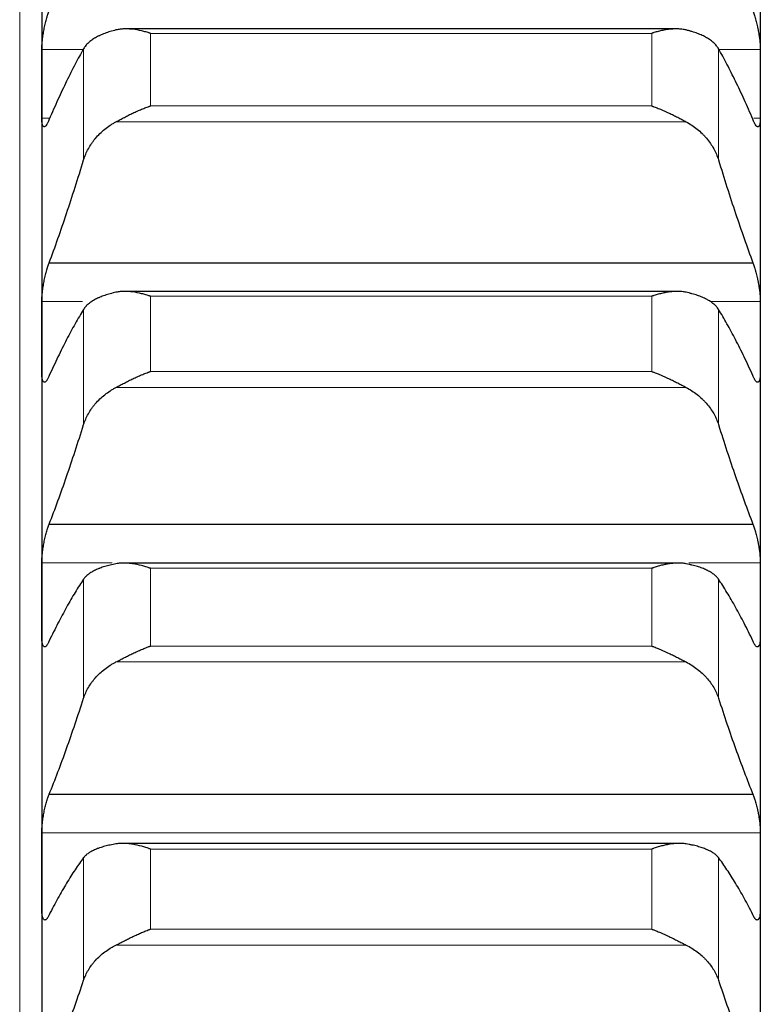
# Model space of a CAD drawing. Header units: inches. Extents: x 0 to 17820, y -10 to 12600.
# Tile 306 of 338: x 11636 to 11689, y 9219 to 9290. Entities that reach past the tile are written whole.
import ezdxf

# ---------------------------------------------------------------- set-up
doc = ezdxf.new("R2010")
doc.units = ezdxf.units.IN
doc.layers.add('1', color=7, linetype='Continuous', true_color=0xffffff)

msp = doc.modelspace()

# ---------------------------------------------------------------- linework, layer by layer
at = {"layer": '1', "color": 110, "linetype": 'Continuous', "lineweight": 13}
for p, q in [((11635.813, 9472.854), (11635.813, 9052.201)), ((11645.269, 9289.5), (11681.557, 9289.5)), ((11645.269, 9289.5), (11645.269, 9284.241)), ((11681.557, 9289.5), (11681.557, 9284.241)), ((11637.415, 9288.338), (11640.415, 9288.338)), ((11640.439, 9288.389), (11640.439, 9280.334)), ((11686.387, 9288.389), (11686.387, 9280.334)), ((11686.411, 9288.338), (11689.41, 9288.338)), ((11645.269, 9284.241), (11681.557, 9284.241)), ((11637.415, 9283.357), (11637.938, 9283.357)), ((11688.945, 9283.357), (11689.41, 9283.357)), ((11642.781, 9283.097), (11684.044, 9283.097)), ((11645.269, 9270.466), (11681.557, 9270.466)), ((11645.269, 9270.466), (11645.269, 9265.019)), ((11681.557, 9270.466), (11681.557, 9265.019)), ((11637.415, 9270.085), (11640.354, 9270.085)), ((11685.757, 9270.085), (11689.41, 9270.085)), ((11640.439, 9269.517), (11640.439, 9261.174)), ((11686.387, 9269.517), (11686.387, 9261.174)), ((11645.269, 9265.019), (11681.557, 9265.019)), ((11642.781, 9263.871), (11684.044, 9263.871)), ((11637.415, 9251.172), (11642.508, 9251.172)), ((11643.07, 9251.172), (11683.74, 9251.172)), ((11684.246, 9251.172), (11689.41, 9251.172)), ((11645.269, 9250.772), (11681.557, 9250.772)), ((11645.269, 9250.772), (11645.269, 9245.145)), ((11681.557, 9250.772), (11681.557, 9245.145)), ((11640.439, 9249.985), (11640.439, 9241.368)), ((11686.387, 9249.985), (11686.387, 9241.368)), ((11645.269, 9245.145), (11681.557, 9245.145)), ((11642.781, 9243.994), (11684.044, 9243.994)), ((11637.415, 9231.63), (11689.41, 9231.63)), ((11640.439, 9229.826), (11640.439, 9220.948)), ((11645.269, 9230.448), (11681.557, 9230.448)), ((11645.269, 9230.448), (11645.269, 9224.65)), ((11681.557, 9230.448), (11681.557, 9224.65)), ((11686.387, 9229.826), (11686.387, 9220.948)), ((11645.269, 9224.65), (11681.557, 9224.65)), ((11642.781, 9223.499), (11684.044, 9223.499))]:
    msp.add_line(p, q, dxfattribs=at)
at = {"layer": '1', "color": 2, "linetype": 'Continuous', "lineweight": 25}
for p, q in [((11637.413, 9303.507), (11637.413, 9285.847)), ((11689.413, 9303.507), (11689.413, 9285.847)), ((11683.283, 9289.821), (11643.508, 9289.821)), ((11637.413, 9285.847), (11637.413, 9267.502)), ((11689.413, 9285.847), (11689.413, 9267.502)), ((11637.95, 9272.896), (11688.875, 9272.896)), ((11683.36, 9270.817), (11643.432, 9270.817)), ((11637.413, 9267.502), (11637.413, 9248.501)), ((11689.413, 9267.502), (11689.413, 9248.501)), ((11637.95, 9253.974), (11688.875, 9253.974)), ((11683.437, 9251.154), (11643.36, 9251.154)), ((11637.413, 9248.501), (11637.413, 9228.874)), ((11689.413, 9248.501), (11689.413, 9228.874)), ((11637.95, 9234.418), (11688.875, 9234.418)), ((11683.513, 9230.862), (11643.289, 9230.862)), ((11637.413, 9228.874), (11637.413, 9208.653)), ((11689.413, 9228.874), (11689.413, 9208.653))]:
    msp.add_line(p, q, dxfattribs=at)
for points, knots in [([(11637.415, 9288.338), (11637.416, 9288.386), (11637.418, 9288.487), (11637.426, 9288.648), (11637.435, 9288.763), (11637.443, 9288.852), (11637.445, 9288.883), (11637.452, 9288.943), (11637.455, 9288.974), (11637.472, 9289.128), (11637.489, 9289.254), (11637.514, 9289.415), (11637.519, 9289.448), (11637.527, 9289.497), (11637.53, 9289.513), (11637.535, 9289.546), (11637.549, 9289.628), (11637.576, 9289.774), (11637.602, 9289.903), (11637.629, 9290.031), (11637.643, 9290.095), (11637.687, 9290.286), (11637.717, 9290.408), (11637.765, 9290.583), (11637.781, 9290.641), (11637.806, 9290.725), (11637.814, 9290.752), (11637.831, 9290.807), (11637.839, 9290.834), (11637.882, 9290.966), (11637.916, 9291.063), (11637.95, 9291.153)], [0, 0, 0, 0, 0.0625, 0.125, 0.1875, 0.1875, 0.21875, 0.21875, 0.25, 0.25, 0.375, 0.375, 0.40625, 0.40625, 0.421875, 0.421875, 0.4375, 0.5, 0.5625, 0.5625, 0.625, 0.625, 0.75, 0.75, 0.8125, 0.8125, 0.84375, 0.84375, 0.875, 0.875, 1, 1, 1, 1]), ([(11688.875, 9291.153), (11688.91, 9291.063), (11688.944, 9290.966), (11688.994, 9290.809), (11689.011, 9290.755), (11689.036, 9290.671), (11689.044, 9290.643), (11689.06, 9290.585), (11689.068, 9290.556), (11689.108, 9290.408), (11689.139, 9290.287), (11689.182, 9290.099), (11689.196, 9290.035), (11689.217, 9289.938), (11689.223, 9289.905), (11689.236, 9289.84), (11689.243, 9289.808), (11689.274, 9289.645), (11689.296, 9289.516), (11689.321, 9289.355), (11689.326, 9289.322), (11689.335, 9289.258), (11689.34, 9289.226), (11689.353, 9289.13), (11689.36, 9289.067), (11689.381, 9288.884), (11689.392, 9288.766), (11689.401, 9288.625), (11689.402, 9288.597), (11689.405, 9288.542), (11689.406, 9288.515), (11689.409, 9288.437), (11689.41, 9288.386), (11689.41, 9288.338)], [0, 0, 0, 0, 0.125, 0.125, 0.1875, 0.1875, 0.21875, 0.21875, 0.25, 0.25, 0.375, 0.375, 0.4375, 0.4375, 0.46875, 0.46875, 0.5, 0.5, 0.625, 0.625, 0.65625, 0.65625, 0.6875, 0.6875, 0.75, 0.75, 0.875, 0.875, 0.90625, 0.90625, 0.9375, 0.9375, 1, 1, 1, 1]), ([(11642.781, 9289.742), (11642.636, 9289.707), (11642.496, 9289.669), (11642.227, 9289.588), (11641.969, 9289.501), (11641.733, 9289.403), (11641.592, 9289.338), (11641.564, 9289.325), (11641.509, 9289.298), (11641.482, 9289.284), (11641.402, 9289.243), (11641.35, 9289.215), (11641.201, 9289.129), (11641.108, 9289.069), (11640.936, 9288.946), (11640.857, 9288.882), (11640.749, 9288.782), (11640.715, 9288.748), (11640.666, 9288.696), (11640.65, 9288.679), (11640.619, 9288.644), (11640.604, 9288.626), (11640.532, 9288.537), (11640.482, 9288.464), (11640.439, 9288.389)], [0, 0, 0, 0, 0.125, 0.125, 0.25, 0.375, 0.375, 0.40625, 0.40625, 0.4375, 0.4375, 0.5, 0.5, 0.625, 0.625, 0.75, 0.75, 0.8125, 0.8125, 0.84375, 0.84375, 0.875, 0.875, 1, 1, 1, 1]), ([(11645.269, 9289.5), (11645.265, 9289.501), (11645.262, 9289.502), (11645.256, 9289.504), (11645.252, 9289.506), (11645.242, 9289.509), (11645.222, 9289.515), (11645.176, 9289.53), (11645.083, 9289.559), (11645.004, 9289.582), (11644.846, 9289.627), (11644.741, 9289.655), (11644.427, 9289.728), (11644.219, 9289.766), (11643.908, 9289.803), (11643.805, 9289.812), (11643.649, 9289.819), (11643.598, 9289.821), (11643.494, 9289.822), (11643.442, 9289.821), (11643.287, 9289.816), (11643.185, 9289.809), (11642.982, 9289.783), (11642.881, 9289.765), (11642.781, 9289.742)], [0, 0, 0, 0, 0.003906, 0.003906, 0.007813, 0.007813, 0.015625, 0.03125, 0.0625, 0.125, 0.125, 0.25, 0.25, 0.5, 0.5, 0.625, 0.625, 0.6875, 0.6875, 0.75, 0.75, 0.875, 0.875, 1, 1, 1, 1]), ([(11684.044, 9289.742), (11683.945, 9289.765), (11683.845, 9289.783), (11683.643, 9289.808), (11683.542, 9289.816), (11683.338, 9289.823), (11683.236, 9289.822), (11683.029, 9289.812), (11682.925, 9289.803), (11682.715, 9289.779), (11682.61, 9289.763), (11682.4, 9289.726), (11682.295, 9289.704), (11682.085, 9289.655), (11681.98, 9289.627), (11681.822, 9289.582), (11681.742, 9289.559), (11681.65, 9289.53), (11681.603, 9289.515), (11681.583, 9289.509), (11681.57, 9289.504), (11681.564, 9289.502), (11681.557, 9289.5)], [0, 0, 0, 0, 0.125, 0.125, 0.25, 0.25, 0.375, 0.375, 0.5, 0.5, 0.625, 0.625, 0.75, 0.75, 0.875, 0.875, 0.9375, 0.96875, 0.984375, 0.992188, 0.992188, 1, 1, 1, 1]), ([(11686.387, 9288.389), (11686.344, 9288.464), (11686.294, 9288.537), (11686.179, 9288.678), (11686.05, 9288.815), (11685.893, 9288.943), (11685.763, 9289.037), (11685.718, 9289.067), (11685.648, 9289.113), (11685.624, 9289.128), (11685.576, 9289.157), (11685.551, 9289.171), (11685.426, 9289.243), (11685.215, 9289.352), (11684.98, 9289.45), (11684.733, 9289.543), (11684.603, 9289.587), (11684.433, 9289.638), (11684.399, 9289.648), (11684.33, 9289.668), (11684.225, 9289.697), (11684.117, 9289.724), (11684.044, 9289.742)], [0, 0, 0, 0, 0.125, 0.125, 0.25, 0.375, 0.375, 0.4375, 0.4375, 0.46875, 0.46875, 0.5, 0.5, 0.625, 0.75, 0.75, 0.875, 0.875, 0.90625, 0.90625, 0.9375, 1, 1, 1, 1]), ([(11642.781, 9283.097), (11642.881, 9283.151), (11642.981, 9283.205), (11643.183, 9283.312), (11643.284, 9283.365), (11643.488, 9283.471), (11643.59, 9283.523), (11643.797, 9283.626), (11643.901, 9283.677), (11644.111, 9283.776), (11644.216, 9283.824), (11644.425, 9283.917), (11644.53, 9283.962), (11644.741, 9284.048), (11644.846, 9284.089), (11645.004, 9284.148), (11645.083, 9284.177), (11645.176, 9284.209), (11645.222, 9284.225), (11645.242, 9284.232), (11645.256, 9284.236), (11645.262, 9284.238), (11645.269, 9284.241)], [0, 0, 0, 0, 0.125, 0.125, 0.25, 0.25, 0.375, 0.375, 0.5, 0.5, 0.625, 0.625, 0.75, 0.75, 0.875, 0.875, 0.9375, 0.96875, 0.984375, 0.992188, 0.992188, 1, 1, 1, 1]), ([(11681.557, 9284.241), (11681.56, 9284.24), (11681.564, 9284.238), (11681.57, 9284.236), (11681.573, 9284.235), (11681.583, 9284.232), (11681.603, 9284.225), (11681.65, 9284.209), (11681.742, 9284.177), (11681.822, 9284.148), (11681.98, 9284.089), (11682.085, 9284.048), (11682.398, 9283.92), (11682.606, 9283.827), (11682.917, 9283.68), (11683.021, 9283.63), (11683.176, 9283.553), (11683.228, 9283.527), (11683.332, 9283.474), (11683.384, 9283.447), (11683.539, 9283.367), (11683.641, 9283.313), (11683.844, 9283.205), (11683.945, 9283.151), (11684.044, 9283.097)], [0, 0, 0, 0, 0.003906, 0.003906, 0.007812, 0.007812, 0.015625, 0.03125, 0.0625, 0.125, 0.125, 0.25, 0.25, 0.5, 0.5, 0.625, 0.625, 0.6875, 0.6875, 0.75, 0.75, 0.875, 0.875, 1, 1, 1, 1]), ([(11637.95, 9283.275), (11637.916, 9283.186), (11637.882, 9283.109), (11637.832, 9283.007), (11637.815, 9282.976), (11637.79, 9282.933), (11637.782, 9282.919), (11637.766, 9282.893), (11637.757, 9282.881), (11637.717, 9282.823), (11637.687, 9282.788), (11637.644, 9282.755), (11637.63, 9282.747), (11637.609, 9282.739), (11637.602, 9282.737), (11637.589, 9282.736), (11637.583, 9282.735), (11637.552, 9282.739), (11637.529, 9282.754), (11637.505, 9282.789), (11637.5, 9282.797), (11637.49, 9282.814), (11637.486, 9282.823), (11637.473, 9282.854), (11637.465, 9282.877), (11637.445, 9282.956), (11637.434, 9283.021), (11637.425, 9283.116), (11637.423, 9283.136), (11637.421, 9283.177), (11637.419, 9283.198), (11637.417, 9283.263), (11637.416, 9283.309), (11637.415, 9283.357)], [0, 0, 0, 0, 0.125, 0.125, 0.1875, 0.1875, 0.21875, 0.21875, 0.25, 0.25, 0.375, 0.375, 0.4375, 0.4375, 0.46875, 0.46875, 0.5, 0.5, 0.625, 0.625, 0.65625, 0.65625, 0.6875, 0.6875, 0.75, 0.75, 0.875, 0.875, 0.90625, 0.90625, 0.9375, 0.9375, 1, 1, 1, 1]), ([(11689.41, 9283.357), (11689.41, 9283.309), (11689.408, 9283.217), (11689.4, 9283.096), (11689.391, 9283.026), (11689.383, 9282.977), (11689.38, 9282.961), (11689.374, 9282.932), (11689.371, 9282.918), (11689.354, 9282.851), (11689.337, 9282.811), (11689.312, 9282.776), (11689.307, 9282.769), (11689.299, 9282.761), (11689.296, 9282.759), (11689.291, 9282.754), (11689.277, 9282.743), (11689.25, 9282.733), (11689.224, 9282.737), (11689.197, 9282.746), (11689.183, 9282.754), (11689.139, 9282.788), (11689.109, 9282.823), (11689.061, 9282.891), (11689.045, 9282.917), (11689.02, 9282.96), (11689.012, 9282.975), (11688.995, 9283.007), (11688.986, 9283.023), (11688.944, 9283.108), (11688.91, 9283.186), (11688.875, 9283.275)], [0, 0, 0, 0, 0.0625, 0.125, 0.1875, 0.1875, 0.21875, 0.21875, 0.25, 0.25, 0.375, 0.375, 0.40625, 0.40625, 0.421875, 0.421875, 0.4375, 0.5, 0.5625, 0.5625, 0.625, 0.625, 0.75, 0.75, 0.8125, 0.8125, 0.84375, 0.84375, 0.875, 0.875, 1, 1, 1, 1]), ([(11640.439, 9280.334), (11640.482, 9280.474), (11640.532, 9280.612), (11640.646, 9280.882), (11640.775, 9281.148), (11640.933, 9281.405), (11641.062, 9281.593), (11641.107, 9281.656), (11641.178, 9281.748), (11641.202, 9281.779), (11641.25, 9281.839), (11641.275, 9281.869), (11641.399, 9282.018), (11641.611, 9282.246), (11641.846, 9282.457), (11642.093, 9282.657), (11642.223, 9282.753), (11642.392, 9282.866), (11642.427, 9282.889), (11642.496, 9282.932), (11642.601, 9282.997), (11642.708, 9283.058), (11642.781, 9283.097)], [0, 0, 0, 0, 0.125, 0.125, 0.25, 0.375, 0.375, 0.4375, 0.4375, 0.46875, 0.46875, 0.5, 0.5, 0.625, 0.75, 0.75, 0.875, 0.875, 0.90625, 0.90625, 0.9375, 1, 1, 1, 1]), ([(11684.044, 9283.097), (11684.19, 9283.019), (11684.33, 9282.935), (11684.599, 9282.756), (11684.857, 9282.566), (11685.093, 9282.356), (11685.234, 9282.218), (11685.261, 9282.19), (11685.316, 9282.133), (11685.344, 9282.105), (11685.424, 9282.018), (11685.475, 9281.959), (11685.625, 9281.781), (11685.718, 9281.66), (11685.889, 9281.41), (11685.968, 9281.282), (11686.077, 9281.085), (11686.111, 9281.019), (11686.16, 9280.919), (11686.176, 9280.885), (11686.206, 9280.817), (11686.221, 9280.783), (11686.294, 9280.612), (11686.344, 9280.474), (11686.387, 9280.334)], [0, 0, 0, 0, 0.125, 0.125, 0.25, 0.375, 0.375, 0.40625, 0.40625, 0.4375, 0.4375, 0.5, 0.5, 0.625, 0.625, 0.75, 0.75, 0.8125, 0.8125, 0.84375, 0.84375, 0.875, 0.875, 1, 1, 1, 1]), ([(11637.415, 9270.085), (11637.416, 9270.135), (11637.418, 9270.239), (11637.426, 9270.405), (11637.435, 9270.523), (11637.443, 9270.614), (11637.445, 9270.644), (11637.452, 9270.706), (11637.455, 9270.737), (11637.472, 9270.893), (11637.489, 9271.021), (11637.514, 9271.183), (11637.519, 9271.216), (11637.527, 9271.265), (11637.53, 9271.281), (11637.535, 9271.314), (11637.549, 9271.396), (11637.576, 9271.543), (11637.602, 9271.671), (11637.629, 9271.798), (11637.643, 9271.862), (11637.687, 9272.051), (11637.717, 9272.171), (11637.765, 9272.343), (11637.781, 9272.399), (11637.806, 9272.481), (11637.814, 9272.508), (11637.831, 9272.562), (11637.839, 9272.588), (11637.882, 9272.716), (11637.916, 9272.81), (11637.95, 9272.896)], [0, 0, 0, 0, 0.0625, 0.125, 0.1875, 0.1875, 0.21875, 0.21875, 0.25, 0.25, 0.375, 0.375, 0.40625, 0.40625, 0.421875, 0.421875, 0.4375, 0.5, 0.5625, 0.5625, 0.625, 0.625, 0.75, 0.75, 0.8125, 0.8125, 0.84375, 0.84375, 0.875, 0.875, 1, 1, 1, 1]), ([(11688.875, 9272.896), (11688.91, 9272.81), (11688.944, 9272.716), (11688.994, 9272.564), (11689.011, 9272.511), (11689.036, 9272.429), (11689.044, 9272.402), (11689.06, 9272.345), (11689.068, 9272.316), (11689.108, 9272.172), (11689.139, 9272.052), (11689.182, 9271.865), (11689.196, 9271.802), (11689.217, 9271.706), (11689.223, 9271.673), (11689.236, 9271.608), (11689.243, 9271.576), (11689.274, 9271.414), (11689.296, 9271.284), (11689.321, 9271.122), (11689.326, 9271.089), (11689.335, 9271.025), (11689.34, 9270.992), (11689.353, 9270.895), (11689.36, 9270.832), (11689.381, 9270.645), (11689.392, 9270.525), (11689.401, 9270.381), (11689.402, 9270.353), (11689.405, 9270.296), (11689.406, 9270.269), (11689.409, 9270.188), (11689.41, 9270.135), (11689.41, 9270.085)], [0, 0, 0, 0, 0.125, 0.125, 0.1875, 0.1875, 0.21875, 0.21875, 0.25, 0.25, 0.375, 0.375, 0.4375, 0.4375, 0.46875, 0.46875, 0.5, 0.5, 0.625, 0.625, 0.65625, 0.65625, 0.6875, 0.6875, 0.75, 0.75, 0.875, 0.875, 0.90625, 0.90625, 0.9375, 0.9375, 1, 1, 1, 1]), ([(11642.781, 9270.752), (11642.636, 9270.721), (11642.496, 9270.687), (11642.227, 9270.613), (11641.969, 9270.535), (11641.733, 9270.446), (11641.592, 9270.386), (11641.564, 9270.374), (11641.509, 9270.35), (11641.482, 9270.337), (11641.402, 9270.3), (11641.35, 9270.274), (11641.201, 9270.196), (11641.108, 9270.141), (11640.936, 9270.028), (11640.857, 9269.969), (11640.749, 9269.878), (11640.715, 9269.847), (11640.666, 9269.799), (11640.65, 9269.783), (11640.619, 9269.751), (11640.604, 9269.735), (11640.532, 9269.653), (11640.482, 9269.586), (11640.439, 9269.517)], [0, 0, 0, 0, 0.125, 0.125, 0.25, 0.375, 0.375, 0.40625, 0.40625, 0.4375, 0.4375, 0.5, 0.5, 0.625, 0.625, 0.75, 0.75, 0.8125, 0.8125, 0.84375, 0.84375, 0.875, 0.875, 1, 1, 1, 1]), ([(11645.269, 9270.466), (11645.265, 9270.467), (11645.262, 9270.468), (11645.256, 9270.471), (11645.252, 9270.472), (11645.242, 9270.475), (11645.222, 9270.482), (11645.176, 9270.497), (11645.083, 9270.527), (11645.004, 9270.552), (11644.846, 9270.599), (11644.741, 9270.628), (11644.427, 9270.706), (11644.219, 9270.747), (11643.908, 9270.79), (11643.805, 9270.801), (11643.649, 9270.811), (11643.598, 9270.814), (11643.494, 9270.817), (11643.442, 9270.818), (11643.287, 9270.816), (11643.185, 9270.811), (11642.982, 9270.79), (11642.881, 9270.774), (11642.781, 9270.752)], [0, 0, 0, 0, 0.003906, 0.003906, 0.007813, 0.007813, 0.015625, 0.03125, 0.0625, 0.125, 0.125, 0.25, 0.25, 0.5, 0.5, 0.625, 0.625, 0.6875, 0.6875, 0.75, 0.75, 0.875, 0.875, 1, 1, 1, 1]), ([(11684.044, 9270.752), (11683.945, 9270.774), (11683.845, 9270.79), (11683.643, 9270.811), (11683.542, 9270.816), (11683.338, 9270.818), (11683.236, 9270.815), (11683.029, 9270.802), (11682.925, 9270.791), (11682.715, 9270.762), (11682.61, 9270.745), (11682.4, 9270.704), (11682.295, 9270.68), (11682.085, 9270.628), (11681.98, 9270.599), (11681.822, 9270.552), (11681.742, 9270.527), (11681.65, 9270.497), (11681.603, 9270.482), (11681.583, 9270.475), (11681.57, 9270.471), (11681.564, 9270.468), (11681.557, 9270.466)], [0, 0, 0, 0, 0.125, 0.125, 0.25, 0.25, 0.375, 0.375, 0.5, 0.5, 0.625, 0.625, 0.75, 0.75, 0.875, 0.875, 0.9375, 0.96875, 0.984375, 0.992187, 0.992187, 1, 1, 1, 1]), ([(11686.387, 9269.517), (11686.344, 9269.586), (11686.294, 9269.653), (11686.179, 9269.782), (11686.05, 9269.908), (11685.893, 9270.026), (11685.763, 9270.111), (11685.718, 9270.139), (11685.648, 9270.181), (11685.624, 9270.194), (11685.576, 9270.221), (11685.551, 9270.234), (11685.426, 9270.3), (11685.215, 9270.399), (11684.98, 9270.488), (11684.733, 9270.573), (11684.603, 9270.612), (11684.433, 9270.659), (11684.399, 9270.668), (11684.33, 9270.686), (11684.225, 9270.712), (11684.117, 9270.737), (11684.044, 9270.752)], [0, 0, 0, 0, 0.125, 0.125, 0.25, 0.375, 0.375, 0.4375, 0.4375, 0.46875, 0.46875, 0.5, 0.5, 0.625, 0.75, 0.75, 0.875, 0.875, 0.90625, 0.90625, 0.9375, 1, 1, 1, 1]), ([(11637.95, 9264.724), (11637.916, 9264.64), (11637.882, 9264.566), (11637.832, 9264.471), (11637.815, 9264.442), (11637.79, 9264.402), (11637.782, 9264.39), (11637.766, 9264.366), (11637.757, 9264.355), (11637.717, 9264.303), (11637.687, 9264.274), (11637.644, 9264.248), (11637.63, 9264.242), (11637.609, 9264.239), (11637.602, 9264.238), (11637.589, 9264.239), (11637.583, 9264.24), (11637.552, 9264.25), (11637.529, 9264.27), (11637.505, 9264.312), (11637.5, 9264.321), (11637.49, 9264.34), (11637.486, 9264.351), (11637.473, 9264.386), (11637.465, 9264.411), (11637.445, 9264.497), (11637.434, 9264.566), (11637.425, 9264.667), (11637.423, 9264.688), (11637.421, 9264.731), (11637.419, 9264.753), (11637.417, 9264.821), (11637.416, 9264.869), (11637.415, 9264.919)], [0, 0, 0, 0, 0.125, 0.125, 0.1875, 0.1875, 0.21875, 0.21875, 0.25, 0.25, 0.375, 0.375, 0.4375, 0.4375, 0.46875, 0.46875, 0.5, 0.5, 0.625, 0.625, 0.65625, 0.65625, 0.6875, 0.6875, 0.75, 0.75, 0.875, 0.875, 0.90625, 0.90625, 0.9375, 0.9375, 1, 1, 1, 1]), ([(11642.781, 9263.871), (11642.881, 9263.923), (11642.981, 9263.976), (11643.183, 9264.082), (11643.284, 9264.134), (11643.488, 9264.239), (11643.59, 9264.292), (11643.797, 9264.394), (11643.901, 9264.445), (11644.111, 9264.545), (11644.216, 9264.593), (11644.425, 9264.688), (11644.53, 9264.733), (11644.741, 9264.821), (11644.846, 9264.863), (11645.004, 9264.923), (11645.083, 9264.953), (11645.176, 9264.986), (11645.222, 9265.003), (11645.242, 9265.01), (11645.256, 9265.014), (11645.262, 9265.016), (11645.269, 9265.019)], [0, 0, 0, 0, 0.125, 0.125, 0.25, 0.25, 0.375, 0.375, 0.5, 0.5, 0.625, 0.625, 0.75, 0.75, 0.875, 0.875, 0.9375, 0.96875, 0.984375, 0.992188, 0.992188, 1, 1, 1, 1]), ([(11681.557, 9265.019), (11681.56, 9265.017), (11681.564, 9265.016), (11681.57, 9265.014), (11681.573, 9265.013), (11681.583, 9265.01), (11681.603, 9265.003), (11681.65, 9264.986), (11681.742, 9264.953), (11681.822, 9264.923), (11681.98, 9264.863), (11682.085, 9264.821), (11682.398, 9264.69), (11682.606, 9264.597), (11682.917, 9264.449), (11683.021, 9264.398), (11683.176, 9264.321), (11683.228, 9264.295), (11683.332, 9264.242), (11683.384, 9264.216), (11683.539, 9264.136), (11683.641, 9264.083), (11683.844, 9263.976), (11683.945, 9263.923), (11684.044, 9263.871)], [0, 0, 0, 0, 0.003906, 0.003906, 0.007812, 0.007812, 0.015625, 0.03125, 0.0625, 0.125, 0.125, 0.25, 0.25, 0.5, 0.5, 0.625, 0.625, 0.6875, 0.6875, 0.75, 0.75, 0.875, 0.875, 1, 1, 1, 1]), ([(11689.41, 9264.919), (11689.41, 9264.869), (11689.408, 9264.774), (11689.4, 9264.646), (11689.391, 9264.571), (11689.383, 9264.519), (11689.38, 9264.502), (11689.374, 9264.47), (11689.371, 9264.455), (11689.354, 9264.383), (11689.337, 9264.338), (11689.312, 9264.296), (11689.307, 9264.288), (11689.299, 9264.278), (11689.296, 9264.275), (11689.291, 9264.269), (11689.277, 9264.255), (11689.25, 9264.239), (11689.224, 9264.237), (11689.197, 9264.242), (11689.183, 9264.248), (11689.139, 9264.273), (11689.109, 9264.303), (11689.061, 9264.364), (11689.045, 9264.388), (11689.02, 9264.427), (11689.012, 9264.441), (11688.995, 9264.471), (11688.986, 9264.486), (11688.944, 9264.566), (11688.91, 9264.64), (11688.875, 9264.724)], [0, 0, 0, 0, 0.0625, 0.125, 0.1875, 0.1875, 0.21875, 0.21875, 0.25, 0.25, 0.375, 0.375, 0.40625, 0.40625, 0.421875, 0.421875, 0.4375, 0.5, 0.5625, 0.5625, 0.625, 0.625, 0.75, 0.75, 0.8125, 0.8125, 0.84375, 0.84375, 0.875, 0.875, 1, 1, 1, 1]), ([(11640.439, 9261.174), (11640.482, 9261.31), (11640.532, 9261.444), (11640.646, 9261.708), (11640.775, 9261.967), (11640.933, 9262.218), (11641.062, 9262.402), (11641.107, 9262.462), (11641.178, 9262.553), (11641.202, 9262.583), (11641.25, 9262.642), (11641.275, 9262.671), (11641.399, 9262.816), (11641.611, 9263.039), (11641.846, 9263.245), (11642.093, 9263.441), (11642.223, 9263.534), (11642.392, 9263.645), (11642.427, 9263.667), (11642.496, 9263.709), (11642.601, 9263.773), (11642.708, 9263.832), (11642.781, 9263.871)], [0, 0, 0, 0, 0.125, 0.125, 0.25, 0.375, 0.375, 0.4375, 0.4375, 0.46875, 0.46875, 0.5, 0.5, 0.625, 0.75, 0.75, 0.875, 0.875, 0.90625, 0.90625, 0.9375, 1, 1, 1, 1]), ([(11684.044, 9263.871), (11684.19, 9263.794), (11684.33, 9263.712), (11684.599, 9263.537), (11684.857, 9263.352), (11685.093, 9263.146), (11685.234, 9263.011), (11685.261, 9262.984), (11685.316, 9262.929), (11685.344, 9262.901), (11685.424, 9262.816), (11685.475, 9262.759), (11685.625, 9262.585), (11685.718, 9262.466), (11685.889, 9262.222), (11685.968, 9262.098), (11686.077, 9261.906), (11686.111, 9261.841), (11686.16, 9261.744), (11686.176, 9261.711), (11686.206, 9261.645), (11686.221, 9261.611), (11686.294, 9261.445), (11686.344, 9261.31), (11686.387, 9261.174)], [0, 0, 0, 0, 0.125, 0.125, 0.25, 0.375, 0.375, 0.40625, 0.40625, 0.4375, 0.4375, 0.5, 0.5, 0.625, 0.625, 0.75, 0.75, 0.8125, 0.8125, 0.84375, 0.84375, 0.875, 0.875, 1, 1, 1, 1]), ([(11637.415, 9251.172), (11637.416, 9251.224), (11637.418, 9251.331), (11637.426, 9251.502), (11637.435, 9251.622), (11637.443, 9251.714), (11637.445, 9251.745), (11637.452, 9251.808), (11637.455, 9251.839), (11637.472, 9251.997), (11637.489, 9252.126), (11637.514, 9252.289), (11637.519, 9252.322), (11637.527, 9252.371), (11637.53, 9252.387), (11637.535, 9252.42), (11637.549, 9252.502), (11637.576, 9252.648), (11637.602, 9252.776), (11637.629, 9252.903), (11637.643, 9252.966), (11637.687, 9253.152), (11637.717, 9253.27), (11637.765, 9253.439), (11637.781, 9253.494), (11637.806, 9253.574), (11637.814, 9253.6), (11637.831, 9253.652), (11637.839, 9253.677), (11637.882, 9253.801), (11637.916, 9253.892), (11637.95, 9253.974)], [0, 0, 0, 0, 0.0625, 0.125, 0.1875, 0.1875, 0.21875, 0.21875, 0.25, 0.25, 0.375, 0.375, 0.40625, 0.40625, 0.421875, 0.421875, 0.4375, 0.5, 0.5625, 0.5625, 0.625, 0.625, 0.75, 0.75, 0.8125, 0.8125, 0.84375, 0.84375, 0.875, 0.875, 1, 1, 1, 1]), ([(11688.875, 9253.974), (11688.91, 9253.892), (11688.944, 9253.802), (11688.994, 9253.654), (11689.011, 9253.603), (11689.036, 9253.523), (11689.044, 9253.496), (11689.06, 9253.441), (11689.068, 9253.413), (11689.108, 9253.271), (11689.139, 9253.153), (11689.182, 9252.969), (11689.196, 9252.906), (11689.217, 9252.811), (11689.223, 9252.778), (11689.236, 9252.714), (11689.243, 9252.682), (11689.274, 9252.52), (11689.296, 9252.39), (11689.321, 9252.227), (11689.326, 9252.195), (11689.335, 9252.13), (11689.34, 9252.097), (11689.353, 9251.999), (11689.36, 9251.935), (11689.381, 9251.746), (11689.392, 9251.624), (11689.401, 9251.477), (11689.402, 9251.447), (11689.405, 9251.39), (11689.406, 9251.362), (11689.409, 9251.278), (11689.41, 9251.224), (11689.41, 9251.172)], [0, 0, 0, 0, 0.125, 0.125, 0.1875, 0.1875, 0.21875, 0.21875, 0.25, 0.25, 0.375, 0.375, 0.4375, 0.4375, 0.46875, 0.46875, 0.5, 0.5, 0.625, 0.625, 0.65625, 0.65625, 0.6875, 0.6875, 0.75, 0.75, 0.875, 0.875, 0.90625, 0.90625, 0.9375, 0.9375, 1, 1, 1, 1]), ([(11645.269, 9250.772), (11645.265, 9250.773), (11645.262, 9250.774), (11645.256, 9250.776), (11645.252, 9250.777), (11645.242, 9250.781), (11645.222, 9250.788), (11645.176, 9250.804), (11645.083, 9250.835), (11645.004, 9250.86), (11644.846, 9250.91), (11644.741, 9250.94), (11644.427, 9251.023), (11644.219, 9251.068), (11643.908, 9251.116), (11643.805, 9251.129), (11643.649, 9251.143), (11643.598, 9251.146), (11643.494, 9251.151), (11643.442, 9251.153), (11643.287, 9251.155), (11643.185, 9251.151), (11642.982, 9251.135), (11642.881, 9251.122), (11642.781, 9251.102)], [0, 0, 0, 0, 0.003906, 0.003906, 0.007812, 0.007812, 0.015625, 0.03125, 0.0625, 0.125, 0.125, 0.25, 0.25, 0.5, 0.5, 0.625, 0.625, 0.6875, 0.6875, 0.75, 0.75, 0.875, 0.875, 1, 1, 1, 1]), ([(11684.044, 9251.102), (11683.945, 9251.122), (11683.845, 9251.135), (11683.643, 9251.151), (11683.542, 9251.155), (11683.338, 9251.153), (11683.236, 9251.148), (11683.029, 9251.13), (11682.925, 9251.117), (11682.715, 9251.085), (11682.61, 9251.065), (11682.4, 9251.021), (11682.295, 9250.996), (11682.085, 9250.94), (11681.98, 9250.91), (11681.822, 9250.86), (11681.742, 9250.835), (11681.65, 9250.804), (11681.603, 9250.788), (11681.583, 9250.781), (11681.57, 9250.776), (11681.564, 9250.774), (11681.557, 9250.772)], [0, 0, 0, 0, 0.125, 0.125, 0.25, 0.25, 0.375, 0.375, 0.5, 0.5, 0.625, 0.625, 0.75, 0.75, 0.875, 0.875, 0.9375, 0.96875, 0.984375, 0.992188, 0.992188, 1, 1, 1, 1]), ([(11642.781, 9251.102), (11642.636, 9251.074), (11642.496, 9251.044), (11642.227, 9250.978), (11641.969, 9250.907), (11641.733, 9250.827), (11641.592, 9250.774), (11641.564, 9250.763), (11641.509, 9250.741), (11641.482, 9250.73), (11641.402, 9250.696), (11641.35, 9250.673), (11641.201, 9250.602), (11641.108, 9250.553), (11640.936, 9250.45), (11640.857, 9250.397), (11640.749, 9250.314), (11640.715, 9250.286), (11640.666, 9250.243), (11640.65, 9250.228), (11640.619, 9250.199), (11640.604, 9250.184), (11640.532, 9250.11), (11640.482, 9250.048), (11640.439, 9249.985)], [0, 0, 0, 0, 0.125, 0.125, 0.25, 0.375, 0.375, 0.40625, 0.40625, 0.4375, 0.4375, 0.5, 0.5, 0.625, 0.625, 0.75, 0.75, 0.8125, 0.8125, 0.84375, 0.84375, 0.875, 0.875, 1, 1, 1, 1]), ([(11686.387, 9249.985), (11686.344, 9250.048), (11686.294, 9250.109), (11686.179, 9250.227), (11686.05, 9250.341), (11685.893, 9250.448), (11685.763, 9250.526), (11685.718, 9250.551), (11685.648, 9250.588), (11685.624, 9250.6), (11685.576, 9250.625), (11685.551, 9250.637), (11685.426, 9250.696), (11685.215, 9250.785), (11684.98, 9250.866), (11684.733, 9250.941), (11684.603, 9250.977), (11684.433, 9251.018), (11684.399, 9251.026), (11684.33, 9251.043), (11684.225, 9251.066), (11684.117, 9251.088), (11684.044, 9251.102)], [0, 0, 0, 0, 0.125, 0.125, 0.25, 0.375, 0.375, 0.4375, 0.4375, 0.46875, 0.46875, 0.5, 0.5, 0.625, 0.75, 0.75, 0.875, 0.875, 0.90625, 0.90625, 0.9375, 1, 1, 1, 1]), ([(11637.95, 9245.522), (11637.916, 9245.441), (11637.882, 9245.372), (11637.832, 9245.284), (11637.815, 9245.257), (11637.79, 9245.221), (11637.782, 9245.21), (11637.766, 9245.188), (11637.757, 9245.178), (11637.717, 9245.133), (11637.687, 9245.108), (11637.644, 9245.09), (11637.63, 9245.087), (11637.609, 9245.087), (11637.602, 9245.088), (11637.589, 9245.092), (11637.583, 9245.094), (11637.552, 9245.11), (11637.529, 9245.136), (11637.505, 9245.183), (11637.5, 9245.194), (11637.49, 9245.216), (11637.486, 9245.228), (11637.473, 9245.266), (11637.465, 9245.294), (11637.445, 9245.387), (11637.434, 9245.461), (11637.425, 9245.567), (11637.423, 9245.588), (11637.421, 9245.633), (11637.419, 9245.657), (11637.417, 9245.728), (11637.416, 9245.777), (11637.415, 9245.829)], [0, 0, 0, 0, 0.125, 0.125, 0.1875, 0.1875, 0.21875, 0.21875, 0.25, 0.25, 0.375, 0.375, 0.4375, 0.4375, 0.46875, 0.46875, 0.5, 0.5, 0.625, 0.625, 0.65625, 0.65625, 0.6875, 0.6875, 0.75, 0.75, 0.875, 0.875, 0.90625, 0.90625, 0.9375, 0.9375, 1, 1, 1, 1]), ([(11689.41, 9245.829), (11689.41, 9245.777), (11689.408, 9245.678), (11689.4, 9245.545), (11689.391, 9245.466), (11689.383, 9245.41), (11689.38, 9245.392), (11689.374, 9245.358), (11689.371, 9245.342), (11689.354, 9245.264), (11689.337, 9245.213), (11689.312, 9245.165), (11689.307, 9245.157), (11689.299, 9245.144), (11689.296, 9245.141), (11689.291, 9245.133), (11689.277, 9245.116), (11689.25, 9245.094), (11689.224, 9245.088), (11689.197, 9245.087), (11689.183, 9245.09), (11689.139, 9245.108), (11689.109, 9245.133), (11689.061, 9245.187), (11689.045, 9245.208), (11689.02, 9245.244), (11689.012, 9245.256), (11688.995, 9245.283), (11688.986, 9245.298), (11688.944, 9245.372), (11688.91, 9245.441), (11688.875, 9245.522)], [0, 0, 0, 0, 0.0625, 0.125, 0.1875, 0.1875, 0.21875, 0.21875, 0.25, 0.25, 0.375, 0.375, 0.40625, 0.40625, 0.421875, 0.421875, 0.4375, 0.5, 0.5625, 0.5625, 0.625, 0.625, 0.75, 0.75, 0.8125, 0.8125, 0.84375, 0.84375, 0.875, 0.875, 1, 1, 1, 1]), ([(11642.781, 9243.994), (11642.881, 9244.045), (11642.981, 9244.097), (11643.183, 9244.201), (11643.284, 9244.253), (11643.488, 9244.357), (11643.59, 9244.409), (11643.797, 9244.512), (11643.901, 9244.562), (11644.111, 9244.663), (11644.216, 9244.711), (11644.425, 9244.806), (11644.53, 9244.853), (11644.741, 9244.942), (11644.846, 9244.985), (11645.004, 9245.047), (11645.083, 9245.077), (11645.176, 9245.111), (11645.222, 9245.128), (11645.242, 9245.135), (11645.256, 9245.14), (11645.262, 9245.142), (11645.269, 9245.145)], [0, 0, 0, 0, 0.125, 0.125, 0.25, 0.25, 0.375, 0.375, 0.5, 0.5, 0.625, 0.625, 0.75, 0.75, 0.875, 0.875, 0.9375, 0.96875, 0.984375, 0.992188, 0.992188, 1, 1, 1, 1]), ([(11681.557, 9245.145), (11681.56, 9245.143), (11681.564, 9245.142), (11681.57, 9245.14), (11681.573, 9245.139), (11681.583, 9245.135), (11681.603, 9245.128), (11681.65, 9245.111), (11681.742, 9245.077), (11681.822, 9245.047), (11681.98, 9244.985), (11682.085, 9244.942), (11682.398, 9244.809), (11682.606, 9244.714), (11682.917, 9244.566), (11683.021, 9244.515), (11683.176, 9244.438), (11683.228, 9244.412), (11683.332, 9244.36), (11683.384, 9244.334), (11683.539, 9244.255), (11683.641, 9244.202), (11683.844, 9244.097), (11683.945, 9244.045), (11684.044, 9243.994)], [0, 0, 0, 0, 0.003906, 0.003906, 0.007812, 0.007812, 0.015625, 0.03125, 0.0625, 0.125, 0.125, 0.25, 0.25, 0.5, 0.5, 0.625, 0.625, 0.6875, 0.6875, 0.75, 0.75, 0.875, 0.875, 1, 1, 1, 1]), ([(11640.439, 9241.368), (11640.482, 9241.5), (11640.532, 9241.631), (11640.646, 9241.887), (11640.775, 9242.139), (11640.933, 9242.383), (11641.062, 9242.562), (11641.107, 9242.621), (11641.178, 9242.709), (11641.202, 9242.738), (11641.25, 9242.796), (11641.275, 9242.824), (11641.399, 9242.966), (11641.611, 9243.183), (11641.846, 9243.383), (11642.093, 9243.574), (11642.223, 9243.666), (11642.392, 9243.773), (11642.427, 9243.795), (11642.496, 9243.837), (11642.601, 9243.898), (11642.708, 9243.956), (11642.781, 9243.994)], [0, 0, 0, 0, 0.125, 0.125, 0.25, 0.375, 0.375, 0.4375, 0.4375, 0.46875, 0.46875, 0.5, 0.5, 0.625, 0.75, 0.75, 0.875, 0.875, 0.90625, 0.90625, 0.9375, 1, 1, 1, 1]), ([(11684.044, 9243.994), (11684.19, 9243.919), (11684.33, 9243.839), (11684.599, 9243.668), (11684.857, 9243.488), (11685.093, 9243.287), (11685.234, 9243.156), (11685.261, 9243.129), (11685.316, 9243.075), (11685.344, 9243.048), (11685.424, 9242.966), (11685.475, 9242.91), (11685.625, 9242.741), (11685.718, 9242.625), (11685.889, 9242.388), (11685.968, 9242.266), (11686.077, 9242.08), (11686.111, 9242.017), (11686.16, 9241.922), (11686.176, 9241.89), (11686.206, 9241.826), (11686.221, 9241.793), (11686.294, 9241.631), (11686.344, 9241.5), (11686.387, 9241.368)], [0, 0, 0, 0, 0.125, 0.125, 0.25, 0.375, 0.375, 0.40625, 0.40625, 0.4375, 0.4375, 0.5, 0.5, 0.625, 0.625, 0.75, 0.75, 0.8125, 0.8125, 0.84375, 0.84375, 0.875, 0.875, 1, 1, 1, 1]), ([(11637.415, 9231.63), (11637.416, 9231.683), (11637.418, 9231.794), (11637.426, 9231.968), (11637.435, 9232.09), (11637.443, 9232.183), (11637.445, 9232.215), (11637.452, 9232.278), (11637.455, 9232.31), (11637.472, 9232.47), (11637.489, 9232.599), (11637.514, 9232.763), (11637.519, 9232.796), (11637.527, 9232.845), (11637.53, 9232.862), (11637.535, 9232.895), (11637.549, 9232.977), (11637.576, 9233.122), (11637.602, 9233.249), (11637.629, 9233.374), (11637.643, 9233.436), (11637.687, 9233.621), (11637.717, 9233.737), (11637.765, 9233.902), (11637.781, 9233.955), (11637.806, 9234.033), (11637.814, 9234.058), (11637.831, 9234.109), (11637.839, 9234.133), (11637.882, 9234.253), (11637.916, 9234.34), (11637.95, 9234.418)], [0, 0, 0, 0, 0.0625, 0.125, 0.1875, 0.1875, 0.21875, 0.21875, 0.25, 0.25, 0.375, 0.375, 0.40625, 0.40625, 0.421875, 0.421875, 0.4375, 0.5, 0.5625, 0.5625, 0.625, 0.625, 0.75, 0.75, 0.8125, 0.8125, 0.84375, 0.84375, 0.875, 0.875, 1, 1, 1, 1]), ([(11688.875, 9234.418), (11688.91, 9234.34), (11688.944, 9234.253), (11688.994, 9234.111), (11689.011, 9234.061), (11689.036, 9233.984), (11689.044, 9233.957), (11689.06, 9233.903), (11689.068, 9233.876), (11689.108, 9233.737), (11689.139, 9233.621), (11689.182, 9233.44), (11689.196, 9233.378), (11689.217, 9233.283), (11689.223, 9233.251), (11689.236, 9233.187), (11689.243, 9233.155), (11689.274, 9232.994), (11689.296, 9232.865), (11689.321, 9232.701), (11689.326, 9232.669), (11689.335, 9232.603), (11689.34, 9232.57), (11689.353, 9232.472), (11689.36, 9232.408), (11689.381, 9232.217), (11689.392, 9232.093), (11689.401, 9231.942), (11689.402, 9231.912), (11689.405, 9231.853), (11689.406, 9231.824), (11689.409, 9231.739), (11689.41, 9231.683), (11689.41, 9231.63)], [0, 0, 0, 0, 0.125, 0.125, 0.1875, 0.1875, 0.21875, 0.21875, 0.25, 0.25, 0.375, 0.375, 0.4375, 0.4375, 0.46875, 0.46875, 0.5, 0.5, 0.625, 0.625, 0.65625, 0.65625, 0.6875, 0.6875, 0.75, 0.75, 0.875, 0.875, 0.90625, 0.90625, 0.9375, 0.9375, 1, 1, 1, 1]), ([(11642.781, 9230.822), (11642.636, 9230.797), (11642.496, 9230.771), (11642.227, 9230.713), (11641.969, 9230.65), (11641.733, 9230.579), (11641.592, 9230.532), (11641.564, 9230.522), (11641.509, 9230.503), (11641.482, 9230.493), (11641.402, 9230.463), (11641.35, 9230.442), (11641.201, 9230.379), (11641.108, 9230.335), (11640.936, 9230.244), (11640.857, 9230.196), (11640.749, 9230.122), (11640.715, 9230.097), (11640.666, 9230.058), (11640.65, 9230.045), (11640.619, 9230.018), (11640.604, 9230.005), (11640.532, 9229.938), (11640.482, 9229.883), (11640.439, 9229.826)], [0, 0, 0, 0, 0.125, 0.125, 0.25, 0.375, 0.375, 0.40625, 0.40625, 0.4375, 0.4375, 0.5, 0.5, 0.625, 0.625, 0.75, 0.75, 0.8125, 0.8125, 0.84375, 0.84375, 0.875, 0.875, 1, 1, 1, 1]), ([(11645.269, 9230.448), (11645.265, 9230.449), (11645.262, 9230.45), (11645.256, 9230.452), (11645.252, 9230.454), (11645.242, 9230.457), (11645.222, 9230.464), (11645.176, 9230.481), (11645.083, 9230.513), (11645.004, 9230.54), (11644.846, 9230.591), (11644.741, 9230.622), (11644.427, 9230.71), (11644.219, 9230.758), (11643.908, 9230.812), (11643.805, 9230.827), (11643.649, 9230.844), (11643.598, 9230.848), (11643.494, 9230.856), (11643.442, 9230.858), (11643.287, 9230.863), (11643.185, 9230.862), (11642.982, 9230.85), (11642.881, 9230.839), (11642.781, 9230.822)], [0, 0, 0, 0, 0.003906, 0.003906, 0.007812, 0.007812, 0.015625, 0.03125, 0.0625, 0.125, 0.125, 0.25, 0.25, 0.5, 0.5, 0.625, 0.625, 0.6875, 0.6875, 0.75, 0.75, 0.875, 0.875, 1, 1, 1, 1]), ([(11684.044, 9230.822), (11683.945, 9230.839), (11683.845, 9230.85), (11683.643, 9230.862), (11683.542, 9230.863), (11683.338, 9230.857), (11683.236, 9230.85), (11683.029, 9230.828), (11682.925, 9230.813), (11682.715, 9230.777), (11682.61, 9230.756), (11682.4, 9230.708), (11682.295, 9230.681), (11682.085, 9230.623), (11681.98, 9230.591), (11681.822, 9230.54), (11681.742, 9230.513), (11681.65, 9230.481), (11681.603, 9230.464), (11681.583, 9230.457), (11681.57, 9230.452), (11681.564, 9230.45), (11681.557, 9230.448)], [0, 0, 0, 0, 0.125, 0.125, 0.25, 0.25, 0.375, 0.375, 0.5, 0.5, 0.625, 0.625, 0.75, 0.75, 0.875, 0.875, 0.9375, 0.96875, 0.984375, 0.992188, 0.992188, 1, 1, 1, 1]), ([(11686.387, 9229.826), (11686.344, 9229.883), (11686.294, 9229.938), (11686.179, 9230.044), (11686.05, 9230.146), (11685.893, 9230.242), (11685.763, 9230.311), (11685.718, 9230.334), (11685.648, 9230.367), (11685.624, 9230.378), (11685.576, 9230.399), (11685.551, 9230.41), (11685.426, 9230.463), (11685.215, 9230.542), (11684.98, 9230.613), (11684.733, 9230.68), (11684.603, 9230.712), (11684.433, 9230.748), (11684.399, 9230.756), (11684.33, 9230.77), (11684.225, 9230.79), (11684.117, 9230.81), (11684.044, 9230.822)], [0, 0, 0, 0, 0.125, 0.125, 0.25, 0.375, 0.375, 0.4375, 0.4375, 0.46875, 0.46875, 0.5, 0.5, 0.625, 0.75, 0.75, 0.875, 0.875, 0.90625, 0.90625, 0.9375, 1, 1, 1, 1]), ([(11637.95, 9225.699), (11637.916, 9225.622), (11637.882, 9225.557), (11637.832, 9225.476), (11637.815, 9225.452), (11637.79, 9225.419), (11637.782, 9225.409), (11637.766, 9225.39), (11637.757, 9225.381), (11637.717, 9225.342), (11637.687, 9225.323), (11637.644, 9225.312), (11637.63, 9225.312), (11637.609, 9225.316), (11637.602, 9225.318), (11637.589, 9225.324), (11637.583, 9225.328), (11637.552, 9225.351), (11637.529, 9225.381), (11637.505, 9225.435), (11637.5, 9225.447), (11637.49, 9225.471), (11637.486, 9225.484), (11637.473, 9225.526), (11637.465, 9225.557), (11637.445, 9225.657), (11637.434, 9225.734), (11637.425, 9225.845), (11637.423, 9225.868), (11637.421, 9225.915), (11637.419, 9225.939), (11637.417, 9226.013), (11637.416, 9226.064), (11637.415, 9226.118)], [0, 0, 0, 0, 0.125, 0.125, 0.1875, 0.1875, 0.21875, 0.21875, 0.25, 0.25, 0.375, 0.375, 0.4375, 0.4375, 0.46875, 0.46875, 0.5, 0.5, 0.625, 0.625, 0.65625, 0.65625, 0.6875, 0.6875, 0.75, 0.75, 0.875, 0.875, 0.90625, 0.90625, 0.9375, 0.9375, 1, 1, 1, 1]), ([(11689.41, 9226.118), (11689.41, 9226.064), (11689.408, 9225.962), (11689.4, 9225.823), (11689.391, 9225.74), (11689.383, 9225.681), (11689.38, 9225.662), (11689.374, 9225.625), (11689.371, 9225.608), (11689.354, 9225.524), (11689.337, 9225.469), (11689.312, 9225.415), (11689.307, 9225.405), (11689.299, 9225.39), (11689.296, 9225.386), (11689.291, 9225.377), (11689.277, 9225.357), (11689.25, 9225.33), (11689.224, 9225.318), (11689.197, 9225.312), (11689.183, 9225.312), (11689.139, 9225.322), (11689.109, 9225.342), (11689.061, 9225.389), (11689.045, 9225.407), (11689.02, 9225.44), (11689.012, 9225.451), (11688.995, 9225.476), (11688.986, 9225.489), (11688.944, 9225.557), (11688.91, 9225.622), (11688.875, 9225.699)], [0, 0, 0, 0, 0.0625, 0.125, 0.1875, 0.1875, 0.21875, 0.21875, 0.25, 0.25, 0.375, 0.375, 0.40625, 0.40625, 0.421875, 0.421875, 0.4375, 0.5, 0.5625, 0.5625, 0.625, 0.625, 0.75, 0.75, 0.8125, 0.8125, 0.84375, 0.84375, 0.875, 0.875, 1, 1, 1, 1]), ([(11642.781, 9223.499), (11642.881, 9223.548), (11642.981, 9223.599), (11643.183, 9223.701), (11643.284, 9223.753), (11643.488, 9223.856), (11643.59, 9223.907), (11643.797, 9224.01), (11643.901, 9224.06), (11644.111, 9224.161), (11644.216, 9224.21), (11644.425, 9224.306), (11644.53, 9224.352), (11644.741, 9224.443), (11644.846, 9224.487), (11645.004, 9224.55), (11645.083, 9224.581), (11645.176, 9224.616), (11645.222, 9224.633), (11645.242, 9224.641), (11645.256, 9224.646), (11645.262, 9224.648), (11645.269, 9224.65)], [0, 0, 0, 0, 0.125, 0.125, 0.25, 0.25, 0.375, 0.375, 0.5, 0.5, 0.625, 0.625, 0.75, 0.75, 0.875, 0.875, 0.9375, 0.96875, 0.984375, 0.992188, 0.992188, 1, 1, 1, 1]), ([(11681.557, 9224.65), (11681.56, 9224.649), (11681.564, 9224.648), (11681.57, 9224.646), (11681.573, 9224.644), (11681.583, 9224.641), (11681.603, 9224.633), (11681.65, 9224.616), (11681.742, 9224.581), (11681.822, 9224.55), (11681.98, 9224.487), (11682.085, 9224.443), (11682.398, 9224.308), (11682.606, 9224.213), (11682.917, 9224.064), (11683.021, 9224.013), (11683.176, 9223.937), (11683.228, 9223.911), (11683.332, 9223.859), (11683.384, 9223.833), (11683.539, 9223.754), (11683.641, 9223.702), (11683.844, 9223.599), (11683.945, 9223.548), (11684.044, 9223.499)], [0, 0, 0, 0, 0.003906, 0.003906, 0.007812, 0.007812, 0.015625, 0.03125, 0.0625, 0.125, 0.125, 0.25, 0.25, 0.5, 0.5, 0.625, 0.625, 0.6875, 0.6875, 0.75, 0.75, 0.875, 0.875, 1, 1, 1, 1]), ([(11640.439, 9220.948), (11640.482, 9221.076), (11640.532, 9221.203), (11640.646, 9221.451), (11640.775, 9221.696), (11640.933, 9221.932), (11641.062, 9222.107), (11641.107, 9222.164), (11641.178, 9222.249), (11641.202, 9222.278), (11641.25, 9222.334), (11641.275, 9222.361), (11641.399, 9222.499), (11641.611, 9222.71), (11641.846, 9222.905), (11642.093, 9223.091), (11642.223, 9223.179), (11642.392, 9223.284), (11642.427, 9223.305), (11642.496, 9223.346), (11642.601, 9223.405), (11642.708, 9223.462), (11642.781, 9223.499)], [0, 0, 0, 0, 0.125, 0.125, 0.25, 0.375, 0.375, 0.4375, 0.4375, 0.46875, 0.46875, 0.5, 0.5, 0.625, 0.75, 0.75, 0.875, 0.875, 0.90625, 0.90625, 0.9375, 1, 1, 1, 1]), ([(11684.044, 9223.499), (11684.19, 9223.426), (11684.33, 9223.348), (11684.599, 9223.182), (11684.857, 9223.006), (11685.093, 9222.811), (11685.234, 9222.683), (11685.261, 9222.658), (11685.316, 9222.605), (11685.344, 9222.579), (11685.424, 9222.499), (11685.475, 9222.445), (11685.625, 9222.28), (11685.718, 9222.168), (11685.889, 9221.937), (11685.968, 9221.819), (11686.077, 9221.638), (11686.111, 9221.577), (11686.16, 9221.485), (11686.176, 9221.454), (11686.206, 9221.392), (11686.221, 9221.36), (11686.294, 9221.203), (11686.344, 9221.076), (11686.387, 9220.948)], [0, 0, 0, 0, 0.125, 0.125, 0.25, 0.375, 0.375, 0.40625, 0.40625, 0.4375, 0.4375, 0.5, 0.5, 0.625, 0.625, 0.75, 0.75, 0.8125, 0.8125, 0.84375, 0.84375, 0.875, 0.875, 1, 1, 1, 1])]:
    msp.add_open_spline(points, degree=3, knots=knots, dxfattribs=at)
for points in [[(11637.413, 9285.847), (11637.413, 9286.677), (11637.414, 9287.508), (11637.415, 9288.338)], [(11640.439, 9288.389), (11640.235, 9288.029), (11639.826, 9287.277), (11639.206, 9286.048), (11638.581, 9284.72), (11638.161, 9283.767), (11637.95, 9283.275)], [(11688.875, 9283.275), (11688.664, 9283.767), (11688.244, 9284.72), (11687.62, 9286.048), (11687, 9287.277), (11686.591, 9288.029), (11686.387, 9288.389)], [(11689.41, 9288.338), (11689.412, 9287.508), (11689.413, 9286.677), (11689.413, 9285.847)], [(11637.415, 9283.357), (11637.414, 9284.187), (11637.413, 9285.017), (11637.413, 9285.847)], [(11689.413, 9285.847), (11689.413, 9285.017), (11689.412, 9284.187), (11689.41, 9283.357)], [(11637.95, 9272.896), (11638.161, 9273.466), (11638.581, 9274.631), (11639.206, 9276.453), (11639.826, 9278.35), (11640.235, 9279.664), (11640.439, 9280.334)], [(11686.387, 9280.334), (11686.591, 9279.664), (11687, 9278.35), (11687.62, 9276.453), (11688.244, 9274.631), (11688.664, 9273.466), (11688.875, 9272.896)], [(11637.413, 9267.502), (11637.413, 9268.363), (11637.414, 9269.224), (11637.415, 9270.085)], [(11689.41, 9270.085), (11689.412, 9269.224), (11689.413, 9268.363), (11689.413, 9267.502)], [(11640.439, 9269.517), (11640.235, 9269.186), (11639.826, 9268.49), (11639.206, 9267.342), (11638.581, 9266.093), (11638.161, 9265.192), (11637.95, 9264.724)], [(11688.875, 9264.724), (11688.664, 9265.192), (11688.244, 9266.093), (11687.62, 9267.342), (11687, 9268.49), (11686.591, 9269.186), (11686.387, 9269.517)], [(11637.415, 9264.919), (11637.414, 9265.78), (11637.413, 9266.641), (11637.413, 9267.502)], [(11689.413, 9267.502), (11689.413, 9266.641), (11689.412, 9265.78), (11689.41, 9264.919)], [(11637.95, 9253.974), (11638.161, 9254.522), (11638.581, 9255.643), (11639.206, 9257.404), (11639.826, 9259.243), (11640.235, 9260.521), (11640.439, 9261.174)], [(11686.387, 9261.174), (11686.591, 9260.521), (11687, 9259.243), (11687.62, 9257.404), (11688.244, 9255.643), (11688.664, 9254.522), (11688.875, 9253.974)], [(11637.413, 9248.501), (11637.413, 9249.391), (11637.414, 9250.282), (11637.415, 9251.172)], [(11689.41, 9251.172), (11689.412, 9250.282), (11689.413, 9249.391), (11689.413, 9248.501)], [(11640.439, 9249.985), (11640.235, 9249.684), (11639.826, 9249.045), (11639.206, 9247.981), (11638.581, 9246.812), (11638.161, 9245.964), (11637.95, 9245.522)], [(11688.875, 9245.522), (11688.664, 9245.964), (11688.244, 9246.812), (11687.62, 9247.981), (11687, 9249.045), (11686.591, 9249.684), (11686.387, 9249.985)], [(11637.415, 9245.829), (11637.414, 9246.72), (11637.413, 9247.61), (11637.413, 9248.501)], [(11689.413, 9248.501), (11689.413, 9247.61), (11689.412, 9246.72), (11689.41, 9245.829)], [(11637.95, 9234.418), (11638.161, 9234.942), (11638.581, 9236.019), (11639.206, 9237.715), (11639.826, 9239.494), (11640.235, 9240.734), (11640.439, 9241.368)], [(11686.387, 9241.368), (11686.591, 9240.734), (11687, 9239.494), (11687.62, 9237.715), (11688.244, 9236.019), (11688.664, 9234.942), (11688.875, 9234.418)], [(11637.413, 9228.874), (11637.413, 9229.792), (11637.414, 9230.711), (11637.415, 9231.63)], [(11689.41, 9231.63), (11689.412, 9230.711), (11689.413, 9229.792), (11689.413, 9228.874)], [(11640.439, 9229.826), (11640.235, 9229.554), (11639.826, 9228.973), (11639.206, 9227.994), (11638.581, 9226.909), (11638.161, 9226.114), (11637.95, 9225.699)], [(11688.875, 9225.699), (11688.664, 9226.114), (11688.244, 9226.909), (11687.62, 9227.994), (11687, 9228.973), (11686.591, 9229.554), (11686.387, 9229.826)], [(11637.415, 9226.118), (11637.414, 9227.036), (11637.413, 9227.955), (11637.413, 9228.874)], [(11689.413, 9228.874), (11689.413, 9227.955), (11689.412, 9227.036), (11689.41, 9226.118)], [(11637.95, 9214.259), (11638.161, 9214.759), (11638.581, 9215.789), (11639.206, 9217.418), (11639.826, 9219.133), (11640.235, 9220.333), (11640.439, 9220.948)], [(11686.387, 9220.948), (11686.591, 9220.333), (11687, 9219.133), (11687.62, 9217.418), (11688.244, 9215.789), (11688.664, 9214.759), (11688.875, 9214.259)]]:
    msp.add_open_spline(points, degree=3, dxfattribs=at)

doc.saveas('drawing.dxf')
